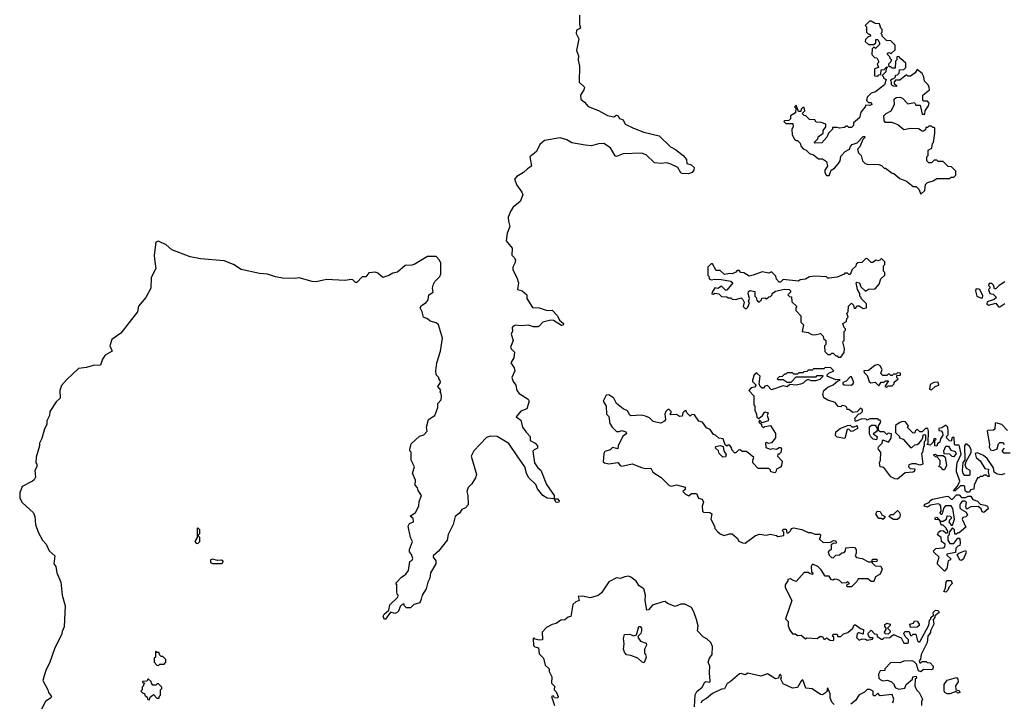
# Model space of a CAD drawing. Extents: x 2494118 to 2687960, y 757339 to 915227.
# Tile 334 of 364: x 2621746 to 2629250, y 904150 to 909350. Entities that reach past the tile are written whole.
import ezdxf

# ---------------------------------------------------------------- set-up
doc = ezdxf.new("R2010")
doc.units = 0

msp = doc.modelspace()

# ---------------------------------------------------------------- linework, layer by layer
at = {"layer": '0CON20XD'}
for points in [[(2626013.8, 909385), (2626013.8, 909313.8), (2626020, 909285), (2625990.7, 909269.3), (2625987.5, 909245), (2626006.7, 909205), (2625990, 909115), (2626004, 909075), (2626002.3, 909042.3), (2626013.3, 908995), (2626010, 908875), (2626050, 908835), (2626046.7, 908815), (2626020, 908775), (2626023.8, 908745), (2626051.7, 908721.7), (2626077.9, 908687.9), (2626158, 908658), (2626225, 908619.4), (2626275, 908608.8), (2626295, 908622.5), (2626305, 908620), (2626317, 908597), (2626345, 908587.5), (2626360, 908555), (2626425, 908522.5), (2626502.8, 908492.8), (2626618.8, 908465), (2626705, 908382), (2626745, 908361.2), (2626802.5, 908315), (2626827.5, 908285), (2626830, 908255), (2626863.6, 908243.6), (2626887.5, 908225), (2626883.3, 908205), (2626870, 908185), (2626843, 908177), (2626795, 908177.5), (2626785, 908182.5), (2626763, 908223), (2626702.5, 908252.5), (2626675, 908259.2), (2626636.3, 908253.7), (2626585, 908260), (2626520.7, 908320.7), (2626485, 908334.3), (2626345, 908327.5), (2626295, 908306.7), (2626285, 908313.3), (2626249.4, 908375), (2626197, 908407), (2626157.5, 908405), (2626105, 908390), (2626055, 908393.3), (2625955, 908410.8), (2625915.5, 908435.5), (2625865, 908450), (2625745, 908430.8), (2625710.9, 908399.1), (2625684, 908345), (2625634.1, 908305.9), (2625646.7, 908235), (2625615, 908214), (2625586.2, 908185), (2625535, 908156.7), (2625516.7, 908135), (2625535, 908090), (2625573.8, 908035), (2625580, 908015), (2625561.2, 907965), (2625507.3, 907922.7), (2625490, 907895), (2625468.1, 907845), (2625472.5, 907815), (2625482, 907775), (2625462, 907725), (2625453.3, 907665), (2625499.5, 907609.5), (2625496.2, 907555), (2625515, 907538.8), (2625525, 907520), (2625520, 907495), (2625503.8, 907465), (2625504, 907445), (2625535.9, 907385.9), (2625548.8, 907345), (2625540, 907295), (2625575, 907283.3), (2625610, 907255), (2625610, 907225), (2625655, 907158.8), (2625705, 907154), (2625765, 907133.8), (2625805, 907136.2), (2625845, 907094), (2625860.6, 907060.6), (2625890, 907035), (2625886.9, 907023.1), (2625875, 907021.4), (2625815, 907057.5), (2625795, 907061.4), (2625733.3, 907046.7), (2625706, 907015), (2625695, 907010.8), (2625661.4, 907011.4), (2625625, 907024), (2625565, 907017.5), (2625526.4, 907023.6), (2625507.5, 907015), (2625500, 907005), (2625501.7, 906978.3), (2625492.5, 906955), (2625507.5, 906905), (2625486.7, 906855), (2625491.7, 906841.7), (2625516.4, 906816.4), (2625512.5, 906775), (2625490, 906735), (2625515, 906697.5), (2625518.8, 906675), (2625497.5, 906625), (2625506.2, 906595), (2625526.7, 906565), (2625536, 906525), (2625552.1, 906502.1), (2625620.5, 906460.5), (2625628.8, 906445), (2625610, 906385), (2625565, 906366.7), (2625530, 906325), (2625565, 906300), (2625578.8, 906245), (2625605, 906207.5), (2625637.5, 906175), (2625637.5, 906145), (2625675, 906123.8), (2625693.3, 906105), (2625692.5, 906085), (2625666.4, 906073.6), (2625657, 906063), (2625669.2, 905975), (2625695, 905936.7), (2625717.5, 905917.5), (2625760.3, 905810.3), (2625818.8, 905725), (2625820, 905700), (2625845, 905700), (2625858, 905685), (2625855, 905673.8), (2625835, 905673.3), (2625820, 905700), (2625765, 905704), (2625734.2, 905725), (2625692.5, 905775), (2625678.5, 905808.5), (2625625, 905861.4), (2625609.2, 905895), (2625597.1, 905945), (2625538.3, 906028.2), (2625475, 906120.8), (2625385, 906174.4), (2625335, 906178), (2625305, 906167.1), (2625206.9, 906065), (2625188, 906025), (2625228.1, 905885), (2625220.3, 905859.7), (2625192, 905815), (2625165, 905786), (2625152.9, 905755), (2625162.5, 905725), (2625163.8, 905655), (2625145, 905632), (2625115, 905618.8), (2625098.3, 905591.7), (2625064.2, 905565.8), (2625048.6, 905505), (2625012.7, 905427.3), (2625004, 905385), (2624937.9, 905302.1), (2624897.5, 905265), (2624897.5, 905255), (2624917.3, 905227.3), (2624918, 905205), (2624876.7, 905135), (2624872, 905095), (2624855.9, 905064.1), (2624844, 905015), (2624814.3, 904965.7), (2624805.9, 904935.9), (2624795, 904906.7), (2624750, 904895), (2624725, 904870), (2624695, 904870), (2624680, 904885), (2624675, 904900), (2624660, 904895), (2624645, 904880), (2624632.5, 904845), (2624622.5, 904835), (2624605, 904827.5), (2624573, 904837), (2624535, 904782.5), (2624523.6, 904783.6), (2624517.5, 904805), (2624525, 904822.5), (2624558.8, 904851.2), (2624567.5, 904892.5), (2624628.3, 904951.7), (2624630, 904965), (2624623, 904973), (2624620, 904995), (2624620, 905045), (2624613, 905057), (2624655, 905102.5), (2624690, 905125), (2624708.8, 905155), (2624718.3, 905221.7), (2624736.4, 905233.6), (2624742.5, 905245), (2624732.5, 905275), (2624716.7, 905295), (2624716.7, 905315), (2624740, 905375), (2624724.2, 905404.2), (2624707, 905493), (2624717, 905513), (2624747.5, 905525), (2624745, 905550), (2624723, 905567), (2624762.5, 905595), (2624787.5, 905645), (2624790.7, 905679.3), (2624807.5, 905725), (2624783.3, 905763.3), (2624777.5, 905785), (2624761.2, 905805), (2624763, 905843), (2624740, 905895), (2624753.8, 905945), (2624730, 905995), (2624730, 906055), (2624720, 906065), (2624720, 906075), (2624730.7, 906119.3), (2624793.6, 906176.4), (2624825, 906187.5), (2624852.5, 906215), (2624847.5, 906245), (2624862.5, 906305), (2624910, 906335), (2624932.5, 906395), (2624932.5, 906425), (2624957.5, 906455), (2624960, 906485), (2624957, 906507), (2624950, 906515), (2624957, 906527), (2624932.5, 906555), (2624952.5, 906585), (2624951.7, 906601.7), (2624940, 906615), (2624940, 906625), (2624920, 906645), (2624916.7, 906675), (2624924.4, 906735), (2624953.6, 906825), (2624969.1, 906925), (2624938.9, 907025), (2624920.8, 907040.8), (2624875, 907053.1), (2624855, 907070), (2624823.1, 907083.1), (2624814.2, 907125), (2624798.8, 907155), (2624807.3, 907172.7), (2624845, 907196.2), (2624859.2, 907215), (2624864, 907255), (2624896.9, 907275), (2624893.1, 907305), (2624900, 907335), (2624910.5, 907355), (2624947.1, 907392.9), (2624955, 907413.8), (2624954.6, 907495), (2624945, 907518.1), (2624919.2, 907545), (2624855, 907545.8), (2624752.5, 907485), (2624735, 907478.8), (2624685, 907476.7), (2624625, 907426.2), (2624590.3, 907419.7), (2624558.3, 907401.7), (2624515, 907386.2), (2624475, 907420), (2624457, 907427), (2624408.3, 907421.7), (2624385, 907390), (2624355, 907390), (2624315, 907347.5), (2624305, 907347.5), (2624285, 907367.5), (2624275, 907370), (2624225, 907363.3), (2624085, 907370), (2624005, 907354), (2623975, 907355.8), (2623875.9, 907384.1), (2623845, 907377.8), (2623747.9, 907382.1), (2623695, 907390.9), (2623635, 907412.3), (2623575, 907416.9), (2623435, 907446.5), (2623376.4, 907486.4), (2623305, 907514.2), (2623125, 907527.5), (2623044.3, 907544.3), (2622906.4, 907596.4), (2622863.3, 907635), (2622805, 907663.3), (2622783.8, 907655), (2622772.1, 907555), (2622774.5, 907525.5), (2622784.5, 907455), (2622749.1, 907385), (2622746.2, 907305), (2622707.5, 907235), (2622652.8, 907167.2), (2622643.1, 907125), (2622517.8, 906962.2), (2622447.5, 906915), (2622434.4, 906865), (2622450, 906825), (2622396.5, 906795), (2622377.3, 906762.7), (2622362.9, 906717.1), (2622305, 906716.7), (2622255, 906700.4), (2622195, 906693.8), (2622102.4, 906607.6), (2622065, 906563.8), (2622052.5, 906525), (2622055, 906467.5), (2622025, 906440), (2621976.7, 906365), (2621973.3, 906335), (2621954, 906295), (2621953.3, 906265), (2621936.1, 906233.9), (2621915, 906160)], [(2628615, 908020), (2628645, 908050), (2628650, 908095), (2628665, 908110), (2628707, 908123), (2628735, 908140), (2628835, 908140), (2628845, 908150), (2628865, 908150), (2628880, 908165), (2628880, 908195), (2628848.3, 908228.3), (2628821.7, 908231.7), (2628785, 908270), (2628745, 908270), (2628735, 908280), (2628715, 908280), (2628695, 908260), (2628675, 908260), (2628660, 908275), (2628660, 908305), (2628670, 908315), (2628670, 908355), (2628698.3, 908371.7), (2628703, 908407), (2628710, 908415), (2628720, 908485), (2628720, 908525), (2628715, 908530), (2628705, 908530), (2628695, 908540), (2628675, 908540), (2628665, 908530), (2628651.7, 908528.3), (2628648.3, 908511.7), (2628635, 908500), (2628625, 908500), (2628595, 908517.5), (2628535, 908520), (2628485, 908510), (2628438.3, 908548.3), (2628415, 908560), (2628393, 908567), (2628345, 908567.5), (2628335, 908580), (2628333, 908617), (2628350, 908635), (2628387.5, 908655), (2628412.5, 908705), (2628410, 908745), (2628425, 908757.5), (2628455, 908760), (2628475, 908752.5), (2628515, 908710), (2628565, 908720), (2628575, 908700), (2628608.3, 908698.3), (2628625, 908630), (2628645, 908630), (2628647.5, 908655), (2628672.5, 908695), (2628677.5, 908715), (2628665, 908730), (2628635, 908730), (2628630, 908735), (2628630, 908775), (2628680, 908815), (2628677, 908837), (2628670, 908855), (2628641.7, 908881.7), (2628637.5, 908915), (2628625, 908940), (2628585, 908970), (2628570, 908945), (2628535, 908920), (2628515, 908920), (2628505, 908930), (2628455, 908890), (2628421.7, 908888.3), (2628410, 908875), (2628410, 908865), (2628428.3, 908848.3), (2628428.3, 908841.7), (2628403, 908843), (2628390, 908855), (2628390, 908875), (2628381.7, 908888.3), (2628395, 908900), (2628408.3, 908901.7), (2628420, 908915), (2628421.7, 908928.3), (2628435, 908930), (2628448.3, 908941.7), (2628451.7, 908968.3), (2628485, 908970), (2628500, 908985), (2628498.3, 909018.3), (2628460, 909055), (2628445, 909070), (2628431.7, 909068.3), (2628430, 909045), (2628420, 909035), (2628418.3, 908981.7), (2628395, 908980), (2628385, 908990), (2628371.7, 908991.7), (2628370, 909015), (2628388.3, 909031.7), (2628390, 909045), (2628380, 909055), (2628378.3, 909068.3), (2628361.7, 909081.7), (2628360, 909095), (2628375, 909100), (2628385, 909090), (2628418.3, 909121.7), (2628417, 909157), (2628385, 909190), (2628351.7, 909191.7), (2628320, 909225), (2628320, 909235), (2628310, 909245), (2628320, 909255), (2628320, 909275), (2628310, 909285), (2628298.3, 909318.3), (2628265, 909320), (2628235, 909340), (2628221.7, 909338.3), (2628190, 909305), (2628200, 909295), (2628200, 909255), (2628211.7, 909241.7), (2628228.3, 909238.3), (2628230, 909225), (2628211.7, 909218.3), (2628191.7, 909198.3), (2628190, 909185), (2628215, 909160), (2628255, 909160), (2628270, 909175), (2628271.7, 909198.3), (2628285, 909200), (2628300, 909175), (2628298.3, 909161.7), (2628268.3, 909131.7), (2628255, 909140), (2628241.7, 909128.3), (2628240, 909085), (2628261.7, 909061.7), (2628278.3, 909058.3), (2628290, 909035), (2628290, 909025), (2628280, 909015), (2628290, 908985), (2628260, 908975), (2628261.7, 908921.7), (2628285, 908920), (2628295, 908930), (2628308.3, 908931.7), (2628311.7, 908968.3), (2628335, 908970), (2628355, 908990), (2628360, 908985), (2628350, 908980), (2628348.3, 908951.7), (2628320, 908925), (2628330, 908915), (2628330, 908905), (2628350, 908895), (2628337.5, 908855), (2628268.3, 908801.7), (2628235, 908790), (2628205, 908760), (2628200, 908735), (2628215, 908720), (2628235, 908720), (2628240, 908705), (2628225, 908697.5), (2628195, 908700), (2628190, 908685), (2628157.5, 908645), (2628147, 908603), (2628100, 908565), (2628100, 908545), (2628085, 908530), (2628065, 908530), (2628055, 908540), (2628045, 908540), (2628031.7, 908528.3), (2627995, 908522.5), (2627975, 908530), (2627941.7, 908528.3), (2627940, 908515), (2627910, 908485), (2627897.5, 908455), (2627858.3, 908411.7), (2627805, 908410), (2627800, 908415), (2627828.3, 908441.7), (2627831.7, 908458.3), (2627870, 908485), (2627870, 908505), (2627890, 908535), (2627890, 908555), (2627855, 908567.5), (2627815, 908570), (2627806.7, 908586.7), (2627765, 908590), (2627738.3, 908618.3), (2627725, 908620), (2627710, 908635), (2627730, 908655), (2627725, 908680), (2627715, 908680), (2627701.7, 908668.3), (2627698.3, 908651.7), (2627681.7, 908651.7), (2627665, 908700), (2627650, 908685), (2627660, 908675), (2627658.3, 908641.7), (2627621.7, 908618.3), (2627620, 908595), (2627608.3, 908581.7), (2627575, 908580), (2627570, 908575), (2627585, 908560), (2627638.3, 908558.3), (2627640, 908535), (2627630, 908515), (2627633, 908473), (2627650.7, 908440.7), (2627665, 908430), (2627675, 908430), (2627695, 908410), (2627703, 908383), (2627717, 908367), (2627740, 908355), (2627765, 908330), (2627795, 908320), (2627835, 908290), (2627865, 908290), (2627895, 908270), (2627902.5, 908235), (2627882.5, 908205), (2627882.5, 908185), (2627895, 908162.5), (2627916.4, 908163.6), (2627930, 908205), (2627955, 908220), (2627987.5, 908255), (2627998.8, 908275), (2628005, 908310), (2628037.5, 908345), (2628070, 908365), (2628077.5, 908385), (2628091.7, 908398.3), (2628128.3, 908411.7), (2628175, 908460), (2628185, 908460), (2628190, 908455), (2628171.7, 908438.3), (2628148.3, 908381.7), (2628130, 908365), (2628140, 908335), (2628160, 908315), (2628170, 908275), (2628190, 908255), (2628205, 908250), (2628295, 908247.5), (2628315, 908240), (2628335, 908220), (2628345, 908220), (2628395, 908180), (2628408.3, 908178.3), (2628455, 908140), (2628505, 908120), (2628555, 908080), (2628578.3, 908078.3), (2628598.3, 908058.3), (2628615, 908020)], [(2628005, 906780), (2628030, 906815), (2628032.5, 906845), (2628020, 906895), (2628030, 906905), (2628030, 906975), (2628040, 906985), (2628040, 906995), (2628030, 907005), (2628020, 907035), (2628048.3, 907051.7), (2628050, 907075), (2628060, 907085), (2628050, 907115), (2628060, 907125), (2628061.7, 907168.3), (2628085, 907190), (2628100, 907175), (2628105, 907150), (2628118.3, 907151.7), (2628125, 907170), (2628145, 907170), (2628175, 907150), (2628200, 907155), (2628200, 907185), (2628160, 907225), (2628160, 907235), (2628150, 907245), (2628150, 907265), (2628130, 907295), (2628120, 907345), (2628125, 907350), (2628146.4, 907346.4), (2628157.5, 907315), (2628193, 907283), (2628215, 907297.5), (2628265, 907300), (2628297.5, 907335), (2628310, 907375), (2628340, 907405), (2628340, 907425), (2628330, 907435), (2628330, 907475), (2628340, 907485), (2628340, 907505), (2628315, 907530), (2628301.7, 907518.3), (2628285, 907512.5), (2628273, 907517), (2628245, 907500), (2628235, 907500), (2628208.3, 907528.3), (2628195, 907530), (2628165, 907500), (2628133, 907497), (2628121.7, 907488.3), (2628118.3, 907471.7), (2628091.7, 907448.3), (2628075, 907410), (2628065, 907410), (2628055, 907420), (2628035, 907420), (2628028.3, 907411.7), (2627975, 907387.5), (2627915, 907380), (2627905, 907380), (2627895, 907390), (2627805, 907397.5), (2627765, 907390), (2627735, 907372.5), (2627695, 907367.5), (2627681.7, 907358.3), (2627565, 907370), (2627545, 907350), (2627535, 907350), (2627513, 907373), (2627510, 907395), (2627475, 907430), (2627455, 907420), (2627405, 907430), (2627337, 907403), (2627305, 907397.5), (2627265, 907422.5), (2627243, 907423), (2627228.3, 907438.3), (2627215, 907440), (2627205, 907427.5), (2627176.4, 907413.6), (2627155, 907417.5), (2627118.3, 907408.3), (2627085, 907440), (2627055, 907440), (2627025, 907490), (2627015, 907490), (2626990, 907465), (2626990, 907405), (2626997, 907397), (2627000, 907375), (2627015, 907367.5), (2627045, 907373.3), (2627091.7, 907371.7), (2627165, 907357.5), (2627180, 907345), (2627135, 907290), (2627125, 907290), (2627095, 907320), (2627067, 907303), (2627043, 907307), (2627022.5, 907275), (2627021.7, 907261.7), (2627035, 907260), (2627045, 907267.5), (2627075, 907262.5), (2627095, 907242.5), (2627135, 907240), (2627145, 907230), (2627165, 907230), (2627175, 907220), (2627205, 907217.5), (2627245, 907230), (2627258.3, 907218.3), (2627267.5, 907197.5), (2627260, 907165), (2627275, 907150), (2627285, 907150), (2627295, 907160), (2627307, 907193), (2627300, 907205), (2627307.5, 907225), (2627298.8, 907265), (2627301.2, 907278.8), (2627313, 907287), (2627348.3, 907278.3), (2627350, 907245), (2627360, 907235), (2627363, 907213), (2627375, 907200), (2627385, 907200), (2627400, 907215), (2627401.7, 907228.3), (2627425, 907230), (2627437, 907223), (2627455, 907240), (2627468.3, 907241.7), (2627480, 907255), (2627480, 907265), (2627505, 907282.5), (2627575, 907297.5), (2627610, 907295), (2627620, 907285), (2627620, 907275), (2627600, 907255), (2627611.7, 907241.7), (2627628.3, 907238.3), (2627631.7, 907201.7), (2627670, 907165), (2627660, 907155), (2627660, 907135), (2627700, 907095), (2627700, 907045), (2627720, 907025), (2627710, 906975), (2627755, 906967.5), (2627783, 906953), (2627805, 906950), (2627848.3, 906958.3), (2627868.3, 906938.3), (2627871.7, 906921.7), (2627890, 906905), (2627890, 906875), (2627880, 906865), (2627881.7, 906821.7), (2627905, 906800), (2627925, 906800), (2627935, 906810), (2627945, 906810), (2627965, 906790), (2627975, 906790), (2627985, 906780), (2628005, 906780)], [(2629255, 907352.5), (2629210, 907325), (2629185, 907300), (2629175, 907300), (2629168.3, 907328.3), (2629155, 907340), (2629135, 907340), (2629130, 907325), (2629140, 907315), (2629140, 907305), (2629130, 907295), (2629140, 907265), (2629165, 907260), (2629190, 907235), (2629171.7, 907218.3), (2629120, 907200), (2629117.5, 907185), (2629130, 907175), (2629185, 907190), (2629205, 907162.5), (2629215, 907162.5), (2629253, 907187)], [(2629075, 907227.5), (2629085, 907230), (2629087, 907247), (2629065, 907290), (2629057, 907297), (2629035, 907300), (2629030, 907285), (2629040, 907245), (2629075, 907227.5)], [(2628320, 906125), (2628325, 906150), (2628368.3, 906131.7), (2628387, 906163), (2628390, 906195), (2628365, 906200), (2628355, 906190), (2628335, 906210), (2628305, 906210), (2628291.7, 906221.7), (2628290, 906255), (2628310, 906285), (2628305, 906300), (2628295, 906300), (2628285, 906310), (2628225, 906310), (2628205, 906300), (2628197, 906307), (2628165, 906310), (2628115, 906290), (2628110, 906315), (2628141.7, 906348.3), (2628155, 906350), (2628170, 906365), (2628168.3, 906378.3), (2628155, 906390), (2628128.3, 906361.7), (2628095, 906357.5), (2628065, 906380), (2628051.7, 906381.7), (2628050, 906395), (2628040, 906405), (2628015, 906410), (2628005, 906400), (2627985, 906402.5), (2627960, 906435), (2627905, 906452.5), (2627875, 906470), (2627867.5, 906495), (2627873.8, 906526.2), (2627905, 906550), (2627945, 906567.5), (2627981.7, 906598.3), (2628000, 906605), (2627995, 906610), (2627965, 906607.5), (2627900, 906635), (2627900, 906645), (2627911.7, 906658.3), (2627950, 906675), (2627928.3, 906698.3), (2627885, 906700), (2627875, 906690), (2627795, 906690), (2627785, 906680), (2627755, 906680), (2627745, 906670), (2627723, 906667), (2627715, 906660), (2627685, 906660), (2627675, 906650), (2627645, 906650), (2627635, 906660), (2627595, 906660), (2627585, 906650), (2627575, 906650), (2627558.3, 906631.7), (2627535, 906630), (2627520, 906615), (2627525, 906610), (2627565, 906610), (2627595, 906590), (2627625, 906590), (2627665, 906630), (2627815, 906630), (2627825, 906640), (2627865, 906640), (2627870, 906635), (2627845, 906610), (2627811.7, 906598.3), (2627778.3, 906598.3), (2627755, 906610), (2627735, 906600), (2627718.3, 906581.7), (2627696.4, 906573.6), (2627665, 906566.7), (2627615, 906570), (2627595, 906553.3), (2627565, 906560), (2627475, 906530), (2627445, 906562.5), (2627425, 906557.5), (2627415, 906542.5), (2627405, 906542.5), (2627390, 906555), (2627382.5, 906575), (2627390, 906635), (2627367.5, 906655), (2627365, 906660), (2627342.5, 906645), (2627330, 906605), (2627330, 906595), (2627360, 906565), (2627345, 906550), (2627320, 906545), (2627302.5, 906525), (2627340, 906485), (2627340, 906415), (2627350, 906405), (2627350, 906375), (2627362.5, 906345), (2627365, 906320), (2627378.3, 906311.7), (2627407.5, 906335), (2627425, 906362.5), (2627450, 906355), (2627442.5, 906335), (2627452.5, 906305), (2627450, 906295), (2627405, 906280), (2627385, 906300), (2627380, 906285), (2627398.3, 906268.3), (2627400, 906255), (2627415, 906240), (2627425, 906250), (2627468.3, 906258.3), (2627507.5, 906197.5), (2627507.5, 906165), (2627475, 906127.5), (2627455, 906122.5), (2627435, 906130), (2627430, 906125), (2627431.7, 906091.7), (2627465, 906077.5), (2627485, 906082.5), (2627515, 906077.5), (2627535, 906090), (2627545, 906090), (2627551.7, 906081.7), (2627547, 906053), (2627535, 906040), (2627525, 906040), (2627522.5, 906025), (2627557, 905987), (2627552.5, 905955), (2627545, 905940), (2627513.6, 905926.4), (2627510, 905905), (2627501.7, 905898.3), (2627470, 905905), (2627468.3, 905918.3), (2627455, 905930), (2627375, 905930), (2627333, 905973), (2627332.5, 905995), (2627340, 906015), (2627285, 906060), (2627255, 906060), (2627235, 906072.5), (2627225, 906070), (2627205, 906050), (2627195, 906050), (2627173, 906073), (2627171.7, 906091.7), (2627155, 906110), (2627145, 906110), (2627135, 906100), (2627121.7, 906111.7), (2627106.4, 906156.4), (2627075, 906162.5), (2627050, 906185), (2627035, 906190), (2627008.3, 906228.3), (2626980.7, 906240.7), (2626950, 906285), (2626921.7, 906291.7), (2626889.3, 906339.3), (2626868.3, 906341.7), (2626855, 906330), (2626830, 906355), (2626825, 906370), (2626815, 906370), (2626800, 906355), (2626795, 906330), (2626775, 906327.5), (2626751.7, 906341.7), (2626705, 906340), (2626700, 906345), (2626710, 906355), (2626710, 906365), (2626695, 906380), (2626685, 906380), (2626670, 906365), (2626662.5, 906345), (2626667.5, 906305), (2626659.3, 906290.7), (2626633, 906277), (2626593, 906283), (2626575, 906290), (2626546.1, 906316.1), (2626515, 906330), (2626485, 906336.7), (2626405, 906333.3), (2626395, 906337.5), (2626379.3, 906369.3), (2626346.4, 906386.4), (2626295, 906427.5), (2626275, 906466.7), (2626235, 906492.5), (2626215, 906490), (2626193.3, 906443.3), (2626217, 906407), (2626217.5, 906345), (2626236.2, 906326.2), (2626243.9, 906273.9), (2626262.5, 906245), (2626293.9, 906213.9), (2626315, 906212.5), (2626335, 906220), (2626365, 906210), (2626370, 906195), (2626343, 906177), (2626307.5, 906105), (2626305, 906080), (2626265, 906090), (2626246.7, 906073.3), (2626205, 906060), (2626197.5, 906045), (2626191.7, 905981.7), (2626203, 905973), (2626235, 905967.5), (2626305, 905977.5), (2626323.6, 905953.6), (2626335, 905950), (2626415, 905966), (2626485, 905937.5), (2626515, 905931.2), (2626555, 905932.5), (2626572.3, 905902.3), (2626635, 905862.5), (2626695, 905802.5), (2626715, 905797.5), (2626753, 905807), (2626818.3, 905788.3), (2626818.3, 905771.7), (2626800, 905755), (2626820, 905735), (2626845, 905722.5), (2626865, 905740), (2626905, 905740), (2626920, 905705), (2626948.3, 905698.3), (2626957.5, 905675), (2626947.5, 905645), (2626950, 905605), (2626958.3, 905598.3), (2627006.2, 905596.2), (2627020, 905585), (2627012.5, 905545), (2627041.7, 905491.7), (2627043.3, 905475), (2627065, 905450), (2627085, 905433.3), (2627115, 905420), (2627155, 905432.5), (2627175, 905432.5), (2627215, 905400), (2627227, 905377), (2627253.6, 905363.6), (2627275, 905363.3), (2627355, 905420), (2627385, 905430), (2627435, 905422.5), (2627465, 905430), (2627515, 905420), (2627525, 905412.5), (2627570, 905420), (2627570, 905445), (2627560, 905455), (2627565, 905470), (2627588.3, 905468.3), (2627591.7, 905441.7), (2627605, 905440), (2627620, 905455), (2627627, 905473), (2627645, 905480), (2627707, 905467), (2627755, 905442.5), (2627775, 905442.5), (2627805, 905430), (2627845, 905430), (2627850, 905425), (2627847.5, 905405), (2627840, 905395), (2627868.3, 905368.3), (2627925, 905370), (2627948.3, 905381.7), (2627965, 905380), (2627967.5, 905362.5), (2627945, 905360), (2627931.7, 905348.3), (2627930, 905315), (2627907.5, 905295), (2627915, 905270), (2627933, 905253), (2627945, 905250), (2627965, 905270), (2627995, 905272.5), (2628011.7, 905288.3), (2628028.3, 905291.7), (2628040, 905305), (2628043, 905327), (2628095, 905332.5), (2628108.3, 905328.3), (2628120, 905315), (2628120, 905285), (2628112.5, 905265), (2628123, 905253), (2628166.4, 905246.4), (2628215, 905220), (2628240, 905220), (2628245, 905240), (2628275, 905240), (2628280, 905235), (2628278.3, 905221.7), (2628240, 905220), (2628241.7, 905211.7), (2628265, 905190), (2628308.3, 905188.3), (2628320, 905165), (2628303, 905127), (2628267.5, 905105), (2628255, 905070), (2628235, 905070), (2628209.3, 905089.3), (2628135, 905090), (2628125, 905070), (2628085, 905030), (2628055, 905030), (2628050, 905035), (2628051.7, 905048.3), (2628070, 905055), (2628057, 905067), (2628045, 905060), (2628015, 905057.5), (2627995, 905077.5), (2627975, 905086.7), (2627955, 905087.5), (2627945, 905080), (2627930, 905085), (2627915, 905110), (2627885, 905110), (2627855, 905160), (2627830, 905185), (2627795, 905200), (2627785, 905200), (2627777.5, 905185), (2627780, 905145), (2627790, 905135), (2627787, 905123), (2627765, 905130), (2627755, 905140), (2627725, 905140), (2627665, 905070), (2627635, 905080), (2627621.7, 905091.7), (2627600, 905085), (2627600, 905075), (2627580, 905045), (2627580, 905025), (2627630, 904925), (2627582.5, 904785), (2627602.5, 904765), (2627603.6, 904733.6), (2627615, 904700), (2627635, 904672.5), (2627655, 904672.5), (2627675, 904660), (2627701.7, 904661.7), (2627735, 904632.5), (2627745, 904640), (2627823, 904637), (2627845, 904650), (2627865, 904650), (2627875, 904630), (2627885, 904630), (2627895, 904640), (2627923, 904623), (2627945, 904620), (2627950, 904625), (2627950, 904645), (2627940, 904655), (2627945, 904670), (2627975, 904670), (2627981.7, 904651.7), (2628005, 904650), (2628025, 904672.5), (2628058.3, 904681.7), (2628096.4, 904713.6), (2628105, 904740), (2628115, 904740), (2628153, 904713), (2628177.5, 904705), (2628175, 904670), (2628145, 904680), (2628135, 904680), (2628128.3, 904671.7), (2628123, 904643), (2628145, 904622.5), (2628167, 904633), (2628191.7, 904631.7), (2628205, 904622.5), (2628245, 904630), (2628250, 904640), (2628225, 904640), (2628212.5, 904665), (2628213, 904677), (2628235, 904700), (2628261.7, 904671.7), (2628278.3, 904668.3), (2628281.7, 904651.7), (2628315, 904630), (2628325, 904630), (2628335, 904640), (2628377, 904643), (2628405, 904667.5), (2628465, 904640), (2628485, 904600), (2628515, 904600), (2628520, 904605), (2628520, 904625), (2628495, 904650), (2628483, 904673), (2628490.7, 904689.3), (2628525, 904690), (2628535, 904660)], [(2628355, 906550), (2628365, 906560), (2628395, 906560), (2628410, 906575), (2628411.7, 906588.3), (2628440, 906615), (2628430, 906625), (2628431.7, 906638.3), (2628458.3, 906641.7), (2628458.3, 906658.3), (2628435, 906660), (2628425, 906650), (2628405, 906650), (2628395, 906640), (2628385, 906640), (2628375, 906650), (2628365, 906650), (2628355, 906640), (2628325, 906640), (2628310, 906655), (2628320, 906685), (2628303, 906713), (2628285, 906722.5), (2628263.9, 906716.1), (2628215, 906677.5), (2628180, 906675), (2628181.7, 906661.7), (2628205, 906640), (2628220, 906595), (2628233, 906583), (2628265, 906590), (2628295, 906560), (2628311.7, 906588.3), (2628335, 906590), (2628345, 906600), (2628368.3, 906598.3), (2628340, 906555), (2628355, 906550)], [(2628083, 906567), (2628095, 906572.5), (2628102.5, 906585), (2628085, 906630), (2628075, 906630), (2628045, 906597.5), (2628020, 906585), (2628020, 906575), (2628028.3, 906568.3), (2628083, 906567)], [(2628695, 906530), (2628723, 906557), (2628750, 906565), (2628745, 906590), (2628713, 906587), (2628685, 906570), (2628680, 906535), (2628695, 906530)], [(2628035, 906160), (2627975, 906170), (2627963.6, 906183.6), (2627965, 906210), (2628000, 906235), (2628055, 906257.5), (2628075, 906260), (2628088.3, 906248.3), (2628105, 906247.5), (2628128.3, 906258.3), (2628130, 906235), (2628095, 906216.7), (2628083.3, 906213.3), (2628065, 906230), (2628051.7, 906228.3), (2628035, 906160)], [(2628275, 906150), (2628250, 906155), (2628231.7, 906171.7), (2628223, 906193), (2628222.5, 906247.5), (2628238.3, 906261.7), (2628265, 906260), (2628280, 906235), (2628278.3, 906211.7), (2628250, 906195), (2628280, 906175), (2628275, 906150)], [(2629255, 905890), (2629225, 905883.3), (2629195, 905886.7), (2629173.8, 905903.8), (2629166.7, 905935), (2629118.3, 906008.3), (2629090.7, 906030.7), (2629045, 906050.8), (2629026.7, 906045), (2629035.8, 906015.8), (2629065, 905990), (2629100.7, 905930.7), (2629130, 905925), (2629127.5, 905905), (2629135, 905870), (2629125, 905870), (2629115, 905880), (2629095, 905880), (2629085, 905870), (2629065, 905870), (2629055, 905860), (2629045, 905860), (2629020, 905805), (2629017, 905773), (2628991.7, 905768.3), (2628985, 905750), (2628965, 905750), (2628951.7, 905761.7), (2628950, 905795), (2628945, 905800), (2628915, 905800), (2628875, 905760), (2628861.7, 905761.7), (2628892.5, 905797.5), (2628910, 905835), (2628905, 905850), (2628886.7, 905905), (2628886.2, 905925), (2628890, 905975), (2628920.7, 906039.3), (2628909.3, 906099.3), (2628905, 906110), (2628875, 906110), (2628870, 906115), (2628868.3, 906168.3), (2628851.7, 906168.3), (2628845, 906140), (2628831.7, 906141.7), (2628811.7, 906161.7), (2628810, 906175), (2628821.7, 906188.3), (2628822.5, 906215), (2628820, 906245), (2628805, 906260), (2628775, 906240), (2628750, 906235), (2628751.7, 906221.7), (2628768.3, 906218.3), (2628780, 906205), (2628782.5, 906185), (2628763, 906157), (2628758.3, 906131.7), (2628741.7, 906118.3), (2628735, 906100), (2628720, 906105), (2628720, 906145), (2628730, 906155), (2628725, 906160), (2628711.7, 906158.3), (2628708.3, 906131.7), (2628685, 906110), (2628660, 906115), (2628670, 906125), (2628672.5, 906215), (2628667, 906237), (2628650, 906235), (2628625, 906210), (2628605, 906210), (2628585, 906230), (2628570, 906215), (2628568.3, 906201.7), (2628555, 906200), (2628512.5, 906242.5), (2628520, 906255), (2628497, 906287), (2628475, 906290), (2628455, 906282.5), (2628421.7, 906258.3), (2628420, 906205), (2628450, 906175), (2628450, 906165), (2628480, 906155), (2628535, 906090), (2628545, 906090), (2628568.3, 906111.7), (2628587, 906113), (2628598.3, 906121.7), (2628621.7, 906148.3), (2628630, 906165), (2628631.7, 906188.3), (2628645, 906190), (2628650, 906185), (2628650, 906145), (2628640, 906135), (2628640, 906105), (2628633, 906097), (2628627, 906053), (2628620, 906045), (2628630, 905965), (2628605, 905957.5), (2628575, 905967.5), (2628545, 905967.5), (2628521.7, 905958.3), (2628520, 905945), (2628531.7, 905931.7), (2628568.3, 905928.3), (2628565, 905910), (2628555, 905902.5), (2628495, 905897.5), (2628435, 905850), (2628415, 905852.5), (2628386.4, 905866.4), (2628339.3, 905929.3), (2628325, 905940), (2628303, 905943), (2628300, 905975), (2628307.5, 905995), (2628310, 906055), (2628290, 906075), (2628287.5, 906085), (2628290, 906095), (2628320, 906125)], [(2629275, 906220), (2629230, 906265), (2629185, 906280), (2629180, 906275), (2629178.3, 906231.7), (2629167, 906223), (2629125, 906220), (2629120, 906215), (2629137.5, 906115), (2629133.6, 906093.6), (2629145, 906072.5), (2629165, 906067.5), (2629195, 906080), (2629205, 906120), (2629215, 906130), (2629235, 906130), (2629250, 906115)], [(2621915, 906160), (2621896.7, 906125), (2621896.7, 906105), (2621871.7, 906018.3), (2621870, 905975), (2621876.7, 905965), (2621877.5, 905945), (2621862.5, 905915), (2621866.2, 905865), (2621856.2, 905845), (2621843.3, 905835), (2621765.9, 905794.1), (2621746.7, 905745), (2621746.2, 905705), (2621765, 905673.3), (2621852.3, 905592.3), (2621861.2, 905565), (2621866.2, 905505), (2621888, 905445), (2621920, 905385), (2621948, 905355), (2621970.8, 905305), (2622013.8, 905265), (2622006.7, 905205), (2622021.2, 905185), (2622030, 905135), (2622060, 905065), (2622070.8, 904965), (2622092, 904885), (2622085.8, 904725), (2622069.5, 904690.5), (2622065.6, 904664.4), (2622014.5, 904565.5), (2621972.3, 904447.7), (2621946, 904395), (2621922, 904315), (2621961.2, 904245), (2621966.7, 904225), (2621988.6, 904195), (2621984.4, 904185), (2621943.1, 904155), (2621911.3, 904098.7)], [(2627105, 906017.5), (2627077.5, 906045), (2627072.5, 906065), (2627050, 906085), (2627051.7, 906098.3), (2627085, 906107.5), (2627108.3, 906098.3), (2627112.5, 906065), (2627130, 906035), (2627125, 906020), (2627105, 906017.5)], [(2628865, 906020), (2628853, 906023), (2628835, 906040), (2628791.7, 906041.7), (2628790, 906065), (2628805, 906100), (2628825, 906100), (2628841.7, 906071.7), (2628875, 906060), (2628882.5, 906045), (2628865, 906020)], [(2628985, 905880), (2628990, 905885), (2628990, 905915), (2628960.7, 905930.7), (2628952.5, 905957.5), (2628960, 905985), (2628997, 906053), (2628996.2, 906075), (2628985, 906098.8), (2628965, 906116.2), (2628955, 906116.7), (2628946.4, 906103.6), (2628950, 905995), (2628933.6, 905976.4), (2628928.8, 905915), (2628934, 905894), (2628945, 905880), (2628985, 905880)], [(2629250, 906085), (2629230, 906065), (2629245, 906050), (2629295, 906050)], [(2628795, 905920), (2628785, 905920), (2628765, 905940), (2628750, 905945), (2628760, 905965), (2628761.7, 905991.7), (2628738.3, 906018.3), (2628725, 906020), (2628711.7, 906031.7), (2628711.7, 906038.3), (2628725, 906040), (2628735, 906030), (2628785, 906030), (2628798.3, 906018.3), (2628810, 905955), (2628795, 905920)], [(2628795, 905150), (2628741.7, 905201.7), (2628740, 905215), (2628752.5, 905255), (2628713.6, 905293.6), (2628710, 905305), (2628728.3, 905321.7), (2628783, 905327), (2628797.5, 905335), (2628800, 905355), (2628772.5, 905375), (2628770, 905405), (2628740, 905425), (2628747.5, 905445), (2628765, 905457.5), (2628787, 905457), (2628805, 905440), (2628818.3, 905441.7), (2628820, 905455), (2628810, 905465), (2628810, 905475), (2628785, 905500), (2628775, 905500), (2628765, 905510), (2628760, 905530), (2628750, 905540), (2628723.3, 905543.3), (2628722.5, 905555), (2628735, 905560), (2628760, 905530), (2628785, 905530), (2628810, 905545), (2628815, 905570), (2628837, 905567), (2628850, 905555), (2628831.7, 905538.3), (2628827.5, 905525), (2628845, 905500), (2628855, 905500), (2628870, 905545), (2628857, 905627), (2628845, 905647.5), (2628803, 905647), (2628788.3, 905631.7), (2628775, 905580), (2628765, 905580), (2628760, 905595), (2628770, 905605), (2628767.5, 905645), (2628757.7, 905657.7), (2628745, 905661.2), (2628688.3, 905651.7), (2628665, 905636.7), (2628640, 905645), (2628645, 905660), (2628678.3, 905671.7), (2628682.5, 905685), (2628702.7, 905697.3), (2628815, 905720), (2628825, 905717.5), (2628845, 905697.5), (2628855, 905697.5), (2628885, 905730), (2628905, 905730), (2628925, 905710), (2628955, 905710), (2628975, 905720), (2628995, 905720), (2629010, 905695), (2629045, 905682.5), (2629065, 905660), (2629105, 905652.5), (2629123, 905643), (2629127.5, 905625), (2629095, 905596.7), (2629080.5, 905600.5), (2629072.5, 905625), (2629051.7, 905641.7), (2628995, 905640), (2628961.7, 905621.7), (2628957.5, 905645), (2628961.7, 905671.7), (2628951.7, 905681.7), (2628928.3, 905681.7), (2628916.7, 905665), (2628910, 905655), (2628911.7, 905631.7), (2628925, 905617.5), (2628959.3, 905599.3), (2628970, 905575), (2628957, 905563), (2628935, 905557.5), (2628930, 905545), (2628956.4, 905483.6), (2628905, 905440), (2628895, 905440), (2628885, 905430), (2628871.7, 905431.7), (2628870, 905465), (2628855, 905480), (2628830, 905445), (2628830, 905425), (2628820, 905415), (2628820, 905385), (2628835, 905360), (2628865, 905360), (2628895, 905400), (2628905, 905400), (2628911.7, 905391.7), (2628912.5, 905365), (2628910, 905345), (2628895, 905340), (2628880, 905325), (2628878.3, 905291.7), (2628811.7, 905278.3), (2628811.7, 905271.7), (2628840, 905245), (2628840, 905235), (2628821.7, 905228.3), (2628811.7, 905168.3), (2628795, 905150)], [(2628325, 905542.5), (2628315, 905550), (2628295, 905550), (2628285, 905560), (2628270, 905585), (2628280, 905605), (2628305, 905602.5), (2628317, 905577), (2628340, 905565), (2628340, 905555), (2628325, 905542.5)], [(2628435, 905542.5), (2628405, 905542.5), (2628370, 905565), (2628385, 905580), (2628405, 905580), (2628435, 905610), (2628450, 905595), (2628457.5, 905575), (2628452.5, 905555), (2628435, 905542.5)], [(2623105, 905360), (2623120, 905375), (2623120, 905405), (2623110, 905415), (2623110, 905425), (2623120, 905435), (2623120, 905465), (2623105, 905480), (2623100, 905475), (2623100, 905405), (2623080, 905375), (2623091.7, 905361.7), (2623105, 905360)], [(2628925, 905230), (2628911.7, 905231.7), (2628890, 905275), (2628903, 905287), (2628955, 905307.5), (2628960, 905295), (2628956.7, 905285), (2628938.3, 905241.7), (2628925, 905230)], [(2623285, 905207.5), (2623295, 905212.5), (2623296.7, 905225), (2623285, 905232.5), (2623255, 905230), (2623215, 905240), (2623200, 905235), (2623200, 905215), (2623215, 905207.5), (2623285, 905207.5)], [(2626890, 904115), (2626893.6, 904206.4), (2626907, 904233), (2626947.5, 904265), (2626967, 904303), (2626975, 904307.5), (2627005, 904303.3), (2627008.6, 904311.4), (2627002.5, 904375), (2627006.7, 904425), (2626992.5, 904455), (2627002.5, 904485), (2627022.5, 904515), (2627026.7, 904575), (2627012.5, 904605), (2626983.6, 904633.6), (2626957.5, 904645), (2626912.5, 904695), (2626917, 904733), (2626905, 904780), (2626885, 904840), (2626865, 904872.5), (2626815, 904896.7), (2626785, 904896.7), (2626740.7, 904880.7), (2626683, 904903), (2626665, 904916.7), (2626646.4, 904916.4), (2626569.3, 904890.7), (2626537.5, 904855), (2626525, 904852.5), (2626513.3, 904925), (2626516.1, 904966.1), (2626502.5, 905015), (2626467, 905037), (2626443.9, 905073.9), (2626405, 905103.3), (2626385, 905110), (2626355, 905106.7), (2626325, 905093.3), (2626295, 905097.5), (2626235, 905066.7), (2626180, 904985), (2626155, 904962.5), (2626095, 904946.7), (2626035, 904958.8), (2626003.3, 904955), (2626010, 904925), (2625983.9, 904916.1), (2625962.5, 904895), (2625946.4, 904803.6), (2625925, 904797.5), (2625901.7, 904778.3), (2625870, 904775), (2625835, 904750), (2625805, 904742.5), (2625760.7, 904719.3), (2625727.5, 904685), (2625730, 904625), (2625705, 904622.5), (2625675, 904630), (2625665, 904640), (2625660, 904635), (2625663, 904583), (2625673, 904573), (2625700, 904565), (2625705, 904520), (2625737.5, 904485), (2625751.7, 904431.7), (2625782.5, 904405), (2625782.5, 904385), (2625802.5, 904345), (2625800, 904295), (2625821.7, 904271.7), (2625820, 904245), (2625835, 904230), (2625850, 904195), (2625845, 904182.5), (2625823, 904183), (2625815, 904200), (2625800, 904195), (2625822.5, 904125)], [(2628805, 904990), (2628790, 904995), (2628801.7, 905018.3), (2628806.7, 905065), (2628815, 905077.5), (2628845, 905077.5), (2628852.5, 905055), (2628829.3, 905030.7), (2628820, 905005), (2628805, 904990)], [(2628535, 904660), (2628545, 904660), (2628555, 904670), (2628575, 904670), (2628588.3, 904618.3), (2628595, 904610), (2628605, 904610), (2628673.6, 904736.4), (2628680, 904775), (2628690, 904785), (2628690, 904795), (2628710, 904815), (2628707.5, 904835), (2628725, 904852.5), (2628745, 904850), (2628752.5, 904835), (2628721.7, 904808.3), (2628720, 904795), (2628708.3, 904781.7), (2628713.3, 904745), (2628687.5, 904695), (2628687, 904683), (2628667.5, 904655), (2628663.3, 904605), (2628616.2, 904515), (2628611.7, 904478.3), (2628600, 904465), (2628605, 904450), (2628615, 904450), (2628625, 904460), (2628655, 904460), (2628663, 904453), (2628685, 904450), (2628707.5, 904425), (2628706.4, 904403.6), (2628695, 904397.5), (2628635, 904400), (2628613, 904383), (2628595, 904390), (2628581.7, 904441.7), (2628560.7, 904460.7), (2628545, 904466.2), (2628485, 904463.3), (2628455, 904450), (2628385, 904452.5), (2628340, 904405), (2628338.3, 904391.7), (2628305, 904390), (2628290, 904365), (2628292.5, 904335), (2628303.9, 904323.9), (2628325, 904313.3), (2628359.3, 904319.3), (2628390, 904305), (2628410, 904285), (2628410, 904275), (2628420.7, 904260.7), (2628445, 904250), (2628493, 904257), (2628502.5, 904285), (2628550, 904325), (2628552.5, 904345), (2628578.3, 904348.3), (2628580, 904335), (2628570, 904325), (2628567.5, 904275), (2628580, 904245), (2628600, 904225), (2628627.5, 904175), (2628620, 904155), (2628620, 904125)], [(2626505, 904450), (2626490, 904455), (2626457, 904487), (2626405, 904507.5), (2626371.7, 904511.7), (2626355, 904532.5), (2626348.8, 904555), (2626353.3, 904595), (2626347.5, 904635), (2626355, 904667.5), (2626395, 904670), (2626425, 904657.5), (2626447, 904663), (2626465, 904726.2), (2626475, 904726.7), (2626485.7, 904715.7), (2626486, 904695), (2626480, 904675), (2626460, 904655), (2626457.5, 904645), (2626477.5, 904615), (2626521.7, 904601.7), (2626522.5, 904585), (2626507.5, 904555), (2626507.5, 904525), (2626516.7, 904515), (2626520, 904495), (2626505, 904450)], [(2628365, 904670), (2628341.7, 904671.7), (2628337.5, 904685), (2628350, 904705), (2628350, 904715), (2628338.3, 904728.3), (2628338.3, 904741.7), (2628355, 904752.5), (2628380, 904745), (2628380, 904735), (2628360, 904715), (2628380, 904695), (2628380, 904685), (2628365, 904670)], [(2628535, 904720), (2628530, 904745), (2628558.3, 904751.7), (2628565, 904770), (2628585, 904767.5), (2628600, 904745), (2628600, 904735), (2628585, 904722.5), (2628535, 904720)], [(2622805, 904430), (2622815, 904440), (2622848.3, 904441.7), (2622860, 904455), (2622860, 904475), (2622838.3, 904498.3), (2622825, 904500), (2622811.7, 904511.7), (2622808.3, 904528.3), (2622795, 904530), (2622785, 904540), (2622780, 904535), (2622780, 904495), (2622770, 904485), (2622770, 904455), (2622791.7, 904431.7), (2622805, 904430)], [(2627953, 904133), (2627935, 904150), (2627924, 904184), (2627923.8, 904215), (2627905, 904257.5), (2627900, 904255), (2627900, 904235), (2627887.7, 904222.3), (2627865, 904207.5), (2627848.3, 904208.3), (2627785, 904252.5), (2627737, 904257), (2627715, 904320), (2627703.8, 904315), (2627675, 904262.5), (2627635, 904257.5), (2627565, 904290), (2627547.5, 904325), (2627552.5, 904345), (2627545, 904362.5), (2627533, 904357), (2627530, 904335), (2627505, 904327.5), (2627445, 904366.7), (2627395, 904350), (2627295, 904372.5), (2627275, 904360), (2627245, 904370), (2627233, 904367), (2627160, 904305), (2627137, 904293), (2627118.3, 904251.7), (2627095, 904250), (2627025, 904216.2), (2626980.7, 904179.3), (2626948.3, 904161.7), (2626936.1, 904143.9)], [(2622735, 904170), (2622741.7, 904188.3), (2622765, 904210), (2622791.7, 904181.7), (2622808.3, 904181.7), (2622810, 904195), (2622820, 904205), (2622820, 904245), (2622830, 904255), (2622830, 904265), (2622805, 904290), (2622795, 904290), (2622785, 904280), (2622761.7, 904281.7), (2622750, 904295), (2622748.3, 904308.3), (2622725, 904330), (2622715, 904310), (2622681.7, 904308.3), (2622681.7, 904301.7), (2622700, 904295), (2622690, 904285), (2622690, 904275), (2622680, 904265), (2622680, 904245), (2622670, 904235), (2622681.7, 904221.7), (2622698.3, 904218.3), (2622700, 904205), (2622718.3, 904188.3), (2622721.7, 904171.7), (2622735, 904170)], [(2628835, 904213.3), (2628813.6, 904213.6), (2628797.5, 904225), (2628792.5, 904235), (2628792.5, 904285), (2628815, 904317.5), (2628885, 904340), (2628897, 904327), (2628897.5, 904305), (2628877.5, 904275), (2628880, 904245), (2628905, 904240), (2628910, 904225), (2628895, 904220), (2628885, 904230), (2628875, 904230), (2628835, 904213.3)], [(2628400, 904145), (2628407.5, 904175), (2628395, 904210), (2628305, 904200), (2628285, 904220), (2628265, 904200), (2628255, 904200), (2628250, 904205), (2628250, 904235), (2628225, 904247.5), (2628205, 904247.5), (2628185, 904227.5), (2628143.6, 904206.4), (2628116.4, 904163.6), (2628080, 904135)]]:
    msp.add_lwpolyline(points, dxfattribs=at)

doc.saveas('drawing.dxf')
